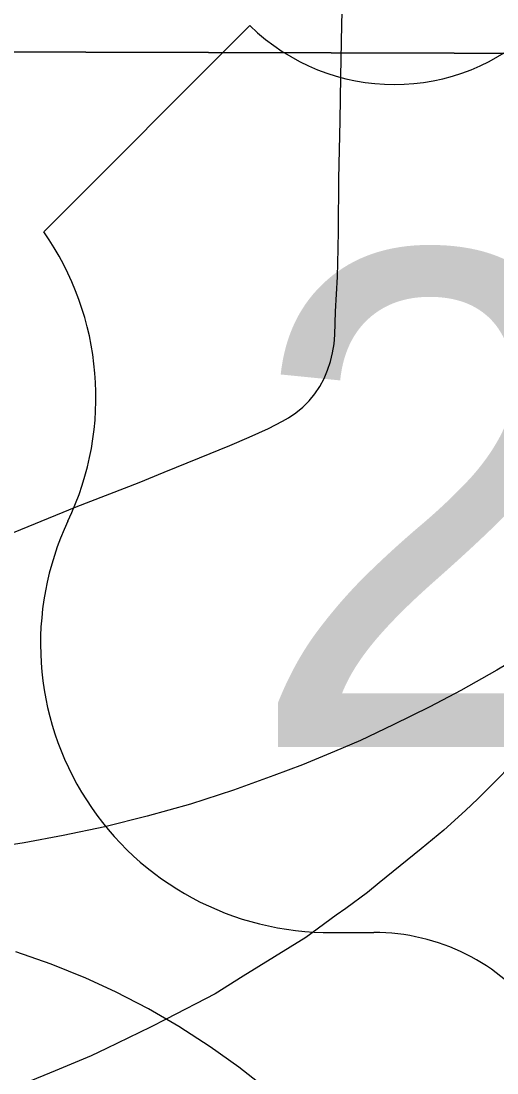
# Model space of a CAD drawing. Extents: x 0 to 34, y 0 to 22.
# Drawn here: x 3.568 to 3.6947, y 15.678 to 15.9583 of the extents above; entities that cross this region are included whole.
import ezdxf

# ---------------------------------------------------------------- set-up
doc = ezdxf.new("R2010")
doc.units = 0
for name, color, linetype in [('GM_X_City_Street', 7, 'Continuous'), ('GM_X_Corporation', 7, 'Continuous'), ('GM_X_Interchange_Ramps', 7, 'Continuous'), ('GM_X_Interstate_Route', 7, 'Continuous'), ('GM_X_US_Location', 7, 'Continuous'), ('GM_X_US_Route', 7, 'Continuous'), ('GM_X_US_Shield', 7, 'Continuous')]:
    doc.layers.add(name, color=color, linetype=linetype)

msp = doc.modelspace()

# ---------------------------------------------------------------- linework, layer by layer
at = {"layer": 'GM_X_City_Street'}
msp.add_lwpolyline([(3.555003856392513, 15.817536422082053), (3.582592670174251, 15.828839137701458), (3.5994317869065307, 15.835351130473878), (3.606080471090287, 15.838116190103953), (3.6155066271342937, 15.841943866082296), (3.623572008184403, 15.845218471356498), (3.6286796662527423, 15.847368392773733), (3.6338991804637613, 15.84972339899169), (3.6375839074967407, 15.85169313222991), (3.6391622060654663, 15.852556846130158), (3.6411505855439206, 15.853886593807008), (3.6430084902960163, 15.855396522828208), (3.6447048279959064, 15.857086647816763), (3.646220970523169, 15.85893212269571), (3.6475507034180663, 15.860920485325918), (3.648681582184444, 15.863033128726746), (3.6496136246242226, 15.86524520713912), (3.650365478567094, 15.867538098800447), (3.6509433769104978, 15.869880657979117), (3.651353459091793, 15.872260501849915), (3.6515274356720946, 15.874658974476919), (3.6517387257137, 15.880878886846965), (3.65221715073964, 15.890174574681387), (3.6523849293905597, 15.897612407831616), (3.6524843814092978, 15.902570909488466), (3.6526086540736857, 15.916228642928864), (3.652956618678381, 15.931750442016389), (3.653087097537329, 15.943562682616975), (3.6534040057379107, 15.957263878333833), (3.6534847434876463, 15.960749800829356)], dxfattribs=at)
at = {"layer": 'GM_X_Corporation'}
for points in [[(4.457578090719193, 16.9688367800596), (4.4353868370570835, 15.947719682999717), (3.4215629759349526, 15.950467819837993), (3.4340728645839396, 16.440721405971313), (4.342187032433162, 16.869452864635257), (4.293162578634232, 16.974556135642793)], [(3.4215629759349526, 15.950467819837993), (4.4353868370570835, 15.947719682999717), (4.416677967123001, 14.933390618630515), (3.408730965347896, 14.946311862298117)]]:
    msp.add_lwpolyline(points, close=True, dxfattribs=at)
at = {"layer": 'GM_X_Interchange_Ramps'}
msp.add_lwpolyline([(3.7003932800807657, 15.788726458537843), (3.694643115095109, 15.785343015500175), (3.685127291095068, 15.7799098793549), (3.676851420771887, 15.77555033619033), (3.667043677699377, 15.770697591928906), (3.658362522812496, 15.766584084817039), (3.6514258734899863, 15.76365780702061), (3.642896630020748, 15.760059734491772), (3.635317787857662, 15.75724655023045), (3.6245224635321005, 15.75331373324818), (3.613049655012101, 15.749636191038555), (3.6015010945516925, 15.746364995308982), (3.5902434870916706, 15.7435842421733), (3.5791726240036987, 15.741239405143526), (3.5688106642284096, 15.739256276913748), (3.5520303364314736, 15.736742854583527)], dxfattribs=at)
at = {"layer": 'GM_X_Interstate_Route'}
msp.add_lwpolyline([(3.634247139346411, 15.672987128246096), (3.625933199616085, 15.679517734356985), (3.618352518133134, 15.684942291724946), (3.6099950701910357, 15.69033578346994), (3.6019296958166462, 15.695020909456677), (3.593100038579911, 15.699587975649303), (3.5851962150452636, 15.703223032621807), (3.5759813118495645, 15.706951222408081), (3.566598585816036, 15.710232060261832)], dxfattribs=at)
at = {"layer": 'GM_X_US_Route'}
msp.add_lwpolyline([(3.7103581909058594, 15.772109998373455), (3.6935676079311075, 15.755040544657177), (3.6896048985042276, 15.751016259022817), (3.6863175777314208, 15.747910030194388), (3.680541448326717, 15.742631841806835), (3.6745661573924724, 15.737672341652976), (3.663370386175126, 15.72861232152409), (3.6602453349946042, 15.726060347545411), (3.6544147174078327, 15.72181540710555), (3.651919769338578, 15.720025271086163), (3.6437734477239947, 15.714089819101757), (3.627132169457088, 15.703728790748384), (3.6196930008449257, 15.699071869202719), (3.6066396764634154, 15.692286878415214), (3.602450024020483, 15.690135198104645), (3.5907326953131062, 15.684472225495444), (3.5866096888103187, 15.682500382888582), (3.577029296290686, 15.678536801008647), (3.5626089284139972, 15.672581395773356)], dxfattribs=at)
at = {"layer": 'GM_X_US_Shield'}
for p, q in [((3.6289226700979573, 15.957109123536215), (3.5739909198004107, 15.902177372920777)), ((3.650895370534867, 15.715409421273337), (3.6618817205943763, 15.715409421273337))]:
    msp.add_line(p, q, dxfattribs=at)
for centre, radius, start, end in [((3.6673748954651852, 15.996338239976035), 0.05493175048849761, 225.57299599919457, 314.4270040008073), ((3.51099519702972, 15.858065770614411), 0.07690445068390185, 334.5471236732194, 35.000929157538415), ((3.6500386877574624, 15.79230910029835), 0.07690445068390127, 154.8319194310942, 270.63826363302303), ((3.6618817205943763, 15.660477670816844), 0.05493175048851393, 36.86989764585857, 89.99999993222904)]:
    msp.add_arc(centre, radius, start, end, dxfattribs=at)

# ---------------------------------------------------------------- texts
at = {"layer": 'GM_X_US_Location'}
msp.add_text('23', height=0.0001893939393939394, rotation=1e-05, dxfattribs=at).set_placement((3.666662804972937, 15.790522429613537))
at = {"layer": 'GM_X_US_Shield'}
msp.add_text('23', height=0.13183620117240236, dxfattribs=at).set_placement((3.627550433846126, 15.764847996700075))

doc.saveas('drawing.dxf')
